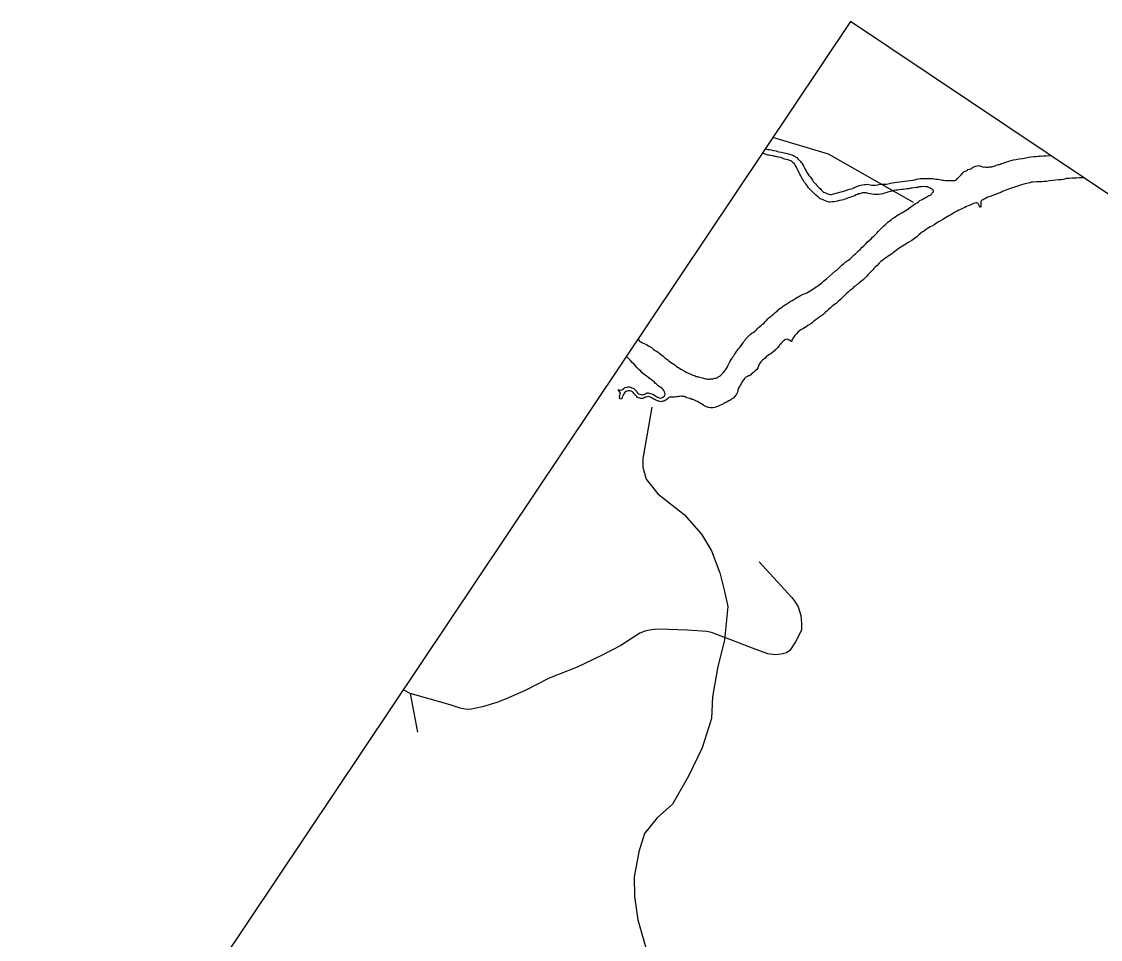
# Model space of a CAD drawing. Extents: x 1715610 to 1720914, y 798298 to 802505.
# Drawn here: x 1715843.1 to 1715901.8, y 799886.2 to 799936.1 of the extents above; entities that cross this region are included whole.
import ezdxf

# ---------------------------------------------------------------- set-up
doc = ezdxf.new("R2010")
doc.units = 0
doc.layers.add('Default', color=7, linetype='Continuous')
doc.layers.add('Prop DSN Text', color=7, linetype='Continuous')

msp = doc.modelspace()

# ---------------------------------------------------------------- linework, layer by layer
at = {"layer": 'Default'}
msp.add_line((1715864.288, 799899.607), (1715864.681, 799897.493), dxfattribs=at)
for points in [[(1715891.668, 799926.3), (1715887.028, 799928.931), (1715884.004, 799929.834)], [(1715884.831, 799928.618), (1715884.734, 799928.65), (1715884.643, 799928.668), (1715884.563, 799928.702), (1715884.435, 799928.745), (1715884.304, 799928.777), (1715884.236, 799928.797), (1715884.164, 799928.812), (1715884.109, 799928.813), (1715884, 799928.837), (1715883.877, 799928.857), (1715883.801, 799928.875), (1715883.758, 799928.885), (1715883.705, 799928.897), (1715883.643, 799928.919), (1715883.546, 799928.957), (1715883.452, 799928.991), (1715883.442, 799928.995)], [(1715883.595, 799929.224), (1715883.638, 799929.217), (1715883.745, 799929.194), (1715883.835, 799929.183), (1715883.917, 799929.161), (1715884.043, 799929.125), (1715884.185, 799929.112), (1715884.256, 799929.084), (1715884.342, 799929.069), (1715884.485, 799929.036), (1715884.622, 799929.006), (1715884.716, 799928.982), (1715884.795, 799928.966), (1715884.916, 799928.94), (1715885.038, 799928.898), (1715885.106, 799928.865), (1715885.162, 799928.837), (1715885.217, 799928.807), (1715885.265, 799928.775), (1715885.308, 799928.747), (1715885.357, 799928.707), (1715885.421, 799928.628), (1715885.49, 799928.556), (1715885.532, 799928.498), (1715885.582, 799928.439), (1715885.632, 799928.35), (1715885.691, 799928.261), (1715885.728, 799928.184), (1715885.77, 799928.113), (1715885.816, 799928.027), (1715885.858, 799927.937), (1715885.92, 799927.856), (1715885.972, 799927.779), (1715886.04, 799927.694), (1715886.113, 799927.609), (1715886.166, 799927.524), (1715886.209, 799927.456), (1715886.269, 799927.38), (1715886.336, 799927.316), (1715886.39, 799927.243), (1715886.463, 799927.169), (1715886.535, 799927.101), (1715886.6, 799927.044), (1715886.642, 799926.993), (1715886.685, 799926.945), (1715886.735, 799926.898), (1715886.781, 799926.874), (1715886.839, 799926.848), (1715886.907, 799926.816), (1715886.98, 799926.78), (1715887.047, 799926.758), (1715887.111, 799926.741), (1715887.181, 799926.744)], [(1715892.193, 799927.168), (1715892.077, 799927.161), (1715891.976, 799927.153), (1715891.899, 799927.129), (1715891.799, 799927.114), (1715891.7, 799927.099), (1715891.595, 799927.087), (1715891.515, 799927.079), (1715891.415, 799927.054), (1715891.317, 799927.05), (1715891.207, 799927.03), (1715891.102, 799927.018), (1715891.006, 799927.007), (1715890.902, 799926.995), (1715890.805, 799926.984), (1715890.699, 799926.97), (1715890.595, 799926.958), (1715890.499, 799926.928), (1715890.384, 799926.9), (1715890.263, 799926.873), (1715890.163, 799926.835), (1715890.082, 799926.808), (1715889.997, 799926.783), (1715889.886, 799926.759), (1715889.774, 799926.746), (1715889.68, 799926.74), (1715889.601, 799926.744), (1715889.514, 799926.749), (1715889.42, 799926.763), (1715889.336, 799926.771), (1715889.276, 799926.771), (1715889.203, 799926.797), (1715889.142, 799926.818), (1715889.091, 799926.826), (1715889.02, 799926.831), (1715888.954, 799926.826), (1715888.886, 799926.826), (1715888.824, 799926.805), (1715888.746, 799926.782), (1715888.675, 799926.768), (1715888.607, 799926.738), (1715888.537, 799926.716), (1715888.459, 799926.67), (1715888.368, 799926.637), (1715888.282, 799926.612), (1715888.205, 799926.579), (1715888.128, 799926.555), (1715888.028, 799926.52), (1715887.941, 799926.481), (1715887.86, 799926.453), (1715887.762, 799926.43), (1715887.638, 799926.409), (1715887.524, 799926.383), (1715887.425, 799926.368), (1715887.339, 799926.35), (1715887.237, 799926.333), (1715887.149, 799926.324), (1715887.083, 799926.328), (1715887.001, 799926.34), (1715886.914, 799926.373), (1715886.819, 799926.417), (1715886.713, 799926.465), (1715886.645, 799926.484), (1715886.587, 799926.51), (1715886.539, 799926.542), (1715886.495, 799926.591), (1715886.433, 799926.639), (1715886.391, 799926.68), (1715886.334, 799926.719), (1715886.283, 799926.775), (1715886.221, 799926.837), (1715886.161, 799926.89), (1715886.094, 799926.954), (1715886.019, 799927.028), (1715885.946, 799927.102), (1715885.905, 799927.166), (1715885.886, 799927.198), (1715885.854, 799927.253), (1715885.808, 799927.319), (1715885.734, 799927.401), (1715885.669, 799927.5), (1715885.619, 799927.57), (1715885.596, 799927.618), (1715885.561, 799927.678), (1715885.533, 799927.749), (1715885.484, 799927.85), (1715885.446, 799927.918), (1715885.406, 799928.001), (1715885.376, 799928.06), (1715885.336, 799928.142), (1715885.3, 799928.222), (1715885.251, 799928.281), (1715885.215, 799928.341), (1715885.178, 799928.408), (1715885.12, 799928.467), (1715885.079, 799928.507), (1715885.034, 799928.544), (1715884.994, 799928.564), (1715884.93, 799928.594), (1715884.831, 799928.618)], [(1715887.181, 799926.744), (1715887.253, 799926.758), (1715887.923, 799926.947), (1715888.029, 799926.971), (1715888.101, 799927.008), (1715888.18, 799927.024), (1715888.262, 799927.044), (1715888.336, 799927.07), (1715888.415, 799927.099), (1715888.477, 799927.139), (1715888.542, 799927.164), (1715888.631, 799927.193), (1715888.713, 799927.223), (1715888.795, 799927.256), (1715888.892, 799927.267), (1715888.989, 799927.277), (1715889.06, 799927.292), (1715889.154, 799927.298), (1715889.222, 799927.278), (1715889.306, 799927.258), (1715889.392, 799927.243), (1715889.486, 799927.239), (1715889.591, 799927.254), (1715889.714, 799927.273), (1715889.838, 799927.294), (1715889.973, 799927.299), (1715890.083, 799927.301), (1715890.2, 799927.311), (1715890.35, 799927.341), (1715890.493, 799927.37), (1715890.628, 799927.397), (1715890.76, 799927.41), (1715890.899, 799927.422), (1715891.045, 799927.455), (1715891.194, 799927.463), (1715891.342, 799927.489), (1715891.477, 799927.494), (1715891.601, 799927.515), (1715891.713, 799927.541), (1715891.831, 799927.574), (1715891.936, 799927.585), (1715892.03, 799927.604), (1715892.124, 799927.61), (1715892.253, 799927.608), (1715892.433, 799927.609), (1715892.606, 799927.611), (1715892.71, 799927.604), (1715892.782, 799927.598), (1715892.866, 799927.581), (1715892.963, 799927.571), (1715893.06, 799927.562), (1715893.159, 799927.545), (1715893.243, 799927.528), (1715893.315, 799927.523), (1715893.4, 799927.505), (1715893.483, 799927.505), (1715893.574, 799927.499), (1715893.665, 799927.501), (1715893.75, 799927.506), (1715893.828, 799927.507), (1715893.898, 799927.509), (1715893.946, 799927.519), (1715893.998, 799927.546), (1715894.056, 799927.603), (1715894.169, 799927.72), (1715894.266, 799927.825), (1715894.345, 799927.91), (1715894.382, 799927.947), (1715894.411, 799927.99), (1715894.464, 799928.017), (1715894.518, 799928.036), (1715894.574, 799928.06), (1715894.61, 799928.092), (1715894.724, 799928.117), (1715894.788, 799928.143), (1715894.826, 799928.167), (1715894.864, 799928.204), (1715894.94, 799928.247), (1715895.042, 799928.284), (1715895.14, 799928.3), (1715895.215, 799928.318), (1715895.272, 799928.3), (1715895.321, 799928.281), (1715895.377, 799928.272), (1715895.422, 799928.249), (1715895.474, 799928.233), (1715895.525, 799928.236), (1715895.599, 799928.225), (1715895.668, 799928.235), (1715895.742, 799928.234), (1715895.799, 799928.248), (1715895.862, 799928.249), (1715895.929, 799928.246), (1715895.984, 799928.255), (1715896.049, 799928.281), (1715896.094, 799928.306), (1715896.143, 799928.329), (1715896.225, 799928.349), (1715896.287, 799928.37), (1715896.339, 799928.374)], [(1715896.339, 799928.374), (1715896.393, 799928.394), (1715896.45, 799928.418), (1715896.533, 799928.45), (1715896.685, 799928.503), (1715896.84, 799928.549), (1715896.973, 799928.584), (1715897.1, 799928.62), (1715897.245, 799928.641), (1715897.411, 799928.674), (1715897.582, 799928.704), (1715897.773, 799928.743), (1715897.914, 799928.779), (1715898.051, 799928.789), (1715898.205, 799928.804), (1715898.337, 799928.816), (1715898.436, 799928.819), (1715898.507, 799928.833), (1715898.593, 799928.839), (1715898.643, 799928.831), (1715898.731, 799928.841), (1715898.882, 799928.851), (1715899.103, 799928.866)], [(1715900.123, 799927.615), (1715899.981, 799927.608), (1715899.879, 799927.578), (1715899.792, 799927.561), (1715899.692, 799927.546), (1715899.56, 799927.534), (1715899.403, 799927.514), (1715899.234, 799927.497), (1715899.067, 799927.484), (1715898.901, 799927.451), (1715898.771, 799927.443), (1715898.661, 799927.432), (1715898.532, 799927.423), (1715898.349, 799927.428), (1715898.178, 799927.418), (1715898.066, 799927.405), (1715897.996, 799927.383), (1715897.911, 799927.358), (1715897.805, 799927.334), (1715897.667, 799927.302), (1715897.53, 799927.27), (1715897.422, 799927.224), (1715897.319, 799927.192), (1715897.205, 799927.157), (1715897.094, 799927.123), (1715896.991, 799927.081), (1715896.882, 799927.052), (1715896.791, 799927.009), (1715896.687, 799926.977), (1715896.596, 799926.933), (1715896.509, 799926.896), (1715896.442, 799926.866), (1715895.827, 799926.637), (1715895.741, 799926.612), (1715895.665, 799926.568), (1715895.584, 799926.518), (1715895.503, 799926.49), (1715895.444, 799926.454), (1715895.38, 799926.428), (1715895.339, 799926.4), (1715895.317, 799926.346), (1715895.321, 799926.219), (1715895.326, 799926.095), (1715895.305, 799926.03), (1715895.244, 799926.114), (1715895.176, 799926.248), (1715895.109, 799926.292), (1715895.07, 799926.286), (1715894.971, 799926.27), (1715894.893, 799926.237), (1715894.812, 799926.197), (1715894.744, 799926.167), (1715894.691, 799926.14), (1715894.633, 799926.124), (1715894.543, 799926.082), (1715894.456, 799926.036), (1715894.367, 799925.994), (1715894.284, 799925.952), (1715894.213, 799925.917), (1715894.126, 799925.88), (1715894.043, 799925.838), (1715893.983, 799925.81), (1715893.924, 799925.774), (1715893.858, 799925.736), (1715893.786, 799925.689), (1715893.684, 799925.64), (1715893.588, 799925.58), (1715893.495, 799925.524), (1715893.402, 799925.465), (1715893.264, 799925.384), (1715893.135, 799925.314), (1715893.021, 799925.246), (1715892.912, 799925.175), (1715892.79, 799925.096), (1715892.661, 799925.026), (1715892.564, 799924.973), (1715892.475, 799924.924), (1715892.367, 799924.853), (1715892.25, 799924.771), (1715892.144, 799924.705), (1715892.061, 799924.632), (1715891.951, 799924.539), (1715891.841, 799924.436), (1715891.708, 799924.339), (1715891.577, 799924.246), (1715891.448, 799924.169), (1715891.337, 799924.106), (1715891.244, 799924.037), (1715891.159, 799923.993), (1715891.064, 799923.932), (1715890.971, 799923.877), (1715890.879, 799923.82), (1715890.799, 799923.773), (1715890.714, 799923.698), (1715890.621, 799923.63), (1715890.543, 799923.564), (1715890.466, 799923.501), (1715890.369, 799923.449), (1715890.279, 799923.385), (1715890.187, 799923.321)], [(1715900.932, 799927.642), (1715900.924, 799927.641), (1715900.796, 799927.645), (1715900.673, 799927.646), (1715900.518, 799927.632), (1715900.318, 799927.628), (1715900.123, 799927.615)], [(1715885.348, 799921.15), (1715885.42, 799921.196), (1715885.522, 799921.246), (1715885.615, 799921.301), (1715885.7, 799921.339), (1715885.791, 799921.36), (1715885.865, 799921.399), (1715885.94, 799921.44), (1715885.992, 799921.467), (1715886.078, 799921.512), (1715886.15, 799921.568), (1715886.232, 799921.621), (1715886.318, 799921.675), (1715886.409, 799921.731), (1715886.516, 799921.817), (1715886.615, 799921.895), (1715886.713, 799921.967), (1715886.785, 799922.036), (1715886.864, 799922.091), (1715886.928, 799922.147), (1715887.421, 799922.585), (1715887.524, 799922.667), (1715887.597, 799922.736), (1715887.668, 799922.81), (1715887.755, 799922.889), (1715887.847, 799922.974), (1715887.944, 799923.059), (1715888.051, 799923.126), (1715888.147, 799923.186), (1715888.234, 799923.265), (1715888.303, 799923.339), (1715888.38, 799923.412), (1715888.451, 799923.476), (1715888.52, 799923.538), (1715888.595, 799923.599), (1715888.666, 799923.676), (1715888.753, 799923.755), (1715888.857, 799923.849), (1715888.956, 799923.946), (1715889.05, 799924.044), (1715889.142, 799924.139), (1715889.241, 799924.236), (1715889.349, 799924.337), (1715889.437, 799924.416), (1715889.518, 799924.486), (1715889.596, 799924.571), (1715889.673, 799924.644), (1715889.742, 799924.719), (1715889.814, 799924.795), (1715889.891, 799924.881), (1715889.976, 799924.955), (1715890.054, 799925.04), (1715890.129, 799925.101), (1715890.195, 799925.171), (1715890.263, 799925.231), (1715890.338, 799925.282), (1715890.395, 799925.335), (1715890.458, 799925.388), (1715890.518, 799925.436), (1715890.584, 799925.474), (1715890.656, 799925.53), (1715890.733, 799925.574), (1715890.826, 799925.629), (1715890.924, 799925.695), (1715891.024, 799925.752), (1715891.12, 799925.802), (1715891.199, 799925.86), (1715891.297, 799925.913), (1715891.367, 799925.967), (1715891.441, 799926.016), (1715891.513, 799926.062), (1715891.57, 799926.106), (1715891.644, 799926.155), (1715891.692, 799926.204), (1715891.773, 799926.245), (1715891.855, 799926.295), (1715891.926, 799926.349), (1715892.013, 799926.408), (1715892.088, 799926.447), (1715892.17, 799926.489), (1715892.229, 799926.525), (1715892.272, 799926.559), (1715892.328, 799926.58), (1715892.383, 799926.622), (1715892.443, 799926.65), (1715892.511, 799926.68), (1715892.566, 799926.712), (1715892.614, 799926.742), (1715892.649, 799926.771), (1715892.7, 799926.848), (1715892.756, 799926.892), (1715892.753, 799926.95), (1715892.718, 799927), (1715892.665, 799927.052), (1715892.584, 799927.076), (1715892.529, 799927.106), (1715892.492, 799927.124), (1715892.425, 799927.156), (1715892.33, 799927.158), (1715892.193, 799927.168)], [(1715890.187, 799923.321), (1715890.109, 799923.266), (1715890.013, 799923.193), (1715889.89, 799923.102), (1715889.774, 799922.98), (1715889.681, 799922.872), (1715889.583, 799922.787), (1715889.511, 799922.711), (1715889.453, 799922.645), (1715889.38, 799922.567), (1715889.293, 799922.477), (1715889.192, 799922.388), (1715889.105, 799922.289), (1715889.014, 799922.193), (1715888.926, 799922.105), (1715888.85, 799922.041), (1715888.782, 799921.982), (1715888.713, 799921.94), (1715888.632, 799921.87), (1715888.552, 799921.822), (1715888.489, 799921.759), (1715888.422, 799921.71), (1715888.36, 799921.646), (1715888.309, 799921.592), (1715888.246, 799921.559), (1715888.193, 799921.512), (1715888.121, 799921.443), (1715888.028, 799921.368), (1715887.943, 799921.281), (1715887.834, 799921.181), (1715887.701, 799921.044), (1715887.57, 799920.919), (1715887.453, 799920.817), (1715887.36, 799920.758), (1715887.287, 799920.702), (1715887.238, 799920.66), (1715887.196, 799920.626), (1715887.137, 799920.57), (1715887.042, 799920.49), (1715886.939, 799920.386), (1715886.88, 799920.35), (1715886.821, 799920.294), (1715886.724, 799920.199), (1715886.621, 799920.117), (1715886.507, 799920.05), (1715886.416, 799919.974), (1715886.318, 799919.901), (1715886.222, 799919.828), (1715886.123, 799919.751), (1715886.018, 799919.677), (1715885.916, 799919.608), (1715885.816, 799919.55), (1715885.735, 799919.48), (1715885.635, 799919.433), (1715885.533, 799919.383), (1715885.451, 799919.334), (1715885.379, 799919.267), (1715885.292, 799919.168), (1715885.207, 799919.072), (1715885.161, 799919.014), (1715885.124, 799918.957), (1715885.075, 799918.885), (1715885.039, 799918.821), (1715885.041, 799918.751), (1715884.998, 799918.737), (1715884.949, 799918.78), (1715884.879, 799918.839), (1715884.784, 799918.88), (1715884.69, 799918.855), (1715884.595, 799918.774), (1715884.517, 799918.709), (1715884.463, 799918.657), (1715884.431, 799918.609), (1715884.392, 799918.573), (1715884.347, 799918.515), (1715884.286, 799918.425), (1715884.22, 799918.358), (1715884.163, 799918.302), (1715884.124, 799918.265), (1715884.076, 799918.222), (1715883.999, 799918.15), (1715883.897, 799918.08), (1715883.819, 799918.044), (1715883.734, 799917.99), (1715883.643, 799917.907), (1715883.569, 799917.825), (1715883.526, 799917.792), (1715883.448, 799917.737), (1715883.363, 799917.642), (1715883.27, 799917.512), (1715883.228, 799917.409), (1715883.198, 799917.312), (1715883.14, 799917.226), (1715883.05, 799917.142), (1715882.963, 799917.063), (1715882.874, 799917.002), (1715882.805, 799916.93), (1715882.74, 799916.885), (1715882.682, 799916.869), (1715882.629, 799916.841)], [(1715878.24, 799917.787), (1715878.297, 799917.749), (1715878.357, 799917.695), (1715878.429, 799917.648), (1715878.501, 799917.593), (1715878.592, 799917.532), (1715878.682, 799917.472), (1715878.774, 799917.394), (1715878.86, 799917.336), (1715878.935, 799917.286), (1715879.011, 799917.235), (1715879.118, 799917.18), (1715879.235, 799917.108), (1715879.332, 799917.056), (1715879.415, 799917.027), (1715879.513, 799916.99), (1715879.586, 799916.955), (1715879.659, 799916.919), (1715879.72, 799916.898), (1715879.782, 799916.879), (1715879.846, 799916.85), (1715879.91, 799916.833), (1715879.963, 799916.82), (1715880.023, 799916.806), (1715880.092, 799916.796), (1715880.191, 799916.762), (1715880.297, 799916.734), (1715880.366, 799916.714), (1715880.425, 799916.711), (1715880.48, 799916.7), (1715880.558, 799916.704), (1715880.601, 799916.707), (1715880.65, 799916.717), (1715880.744, 799916.716), (1715880.804, 799916.732), (1715880.861, 799916.746), (1715880.927, 799916.751), (1715880.979, 799916.778), (1715881.041, 799916.819), (1715881.099, 799916.855), (1715881.158, 799916.891), (1715881.218, 799916.949), (1715881.301, 799917.044), (1715881.394, 799917.151), (1715881.444, 799917.216), (1715881.488, 799917.282), (1715881.541, 799917.371), (1715881.573, 799917.45), (1715881.605, 799917.498), (1715881.632, 799917.558), (1715881.674, 799917.631), (1715881.728, 799917.733), (1715881.787, 799917.831), (1715881.841, 799917.912), (1715881.882, 799917.973), (1715881.93, 799918.036), (1715881.985, 799918.117), (1715882.039, 799918.198), (1715882.086, 799918.268), (1715882.135, 799918.341), (1715882.189, 799918.399), (1715882.251, 799918.482), (1715882.314, 799918.577), (1715882.387, 799918.666), (1715882.435, 799918.738), (1715882.479, 799918.804), (1715882.52, 799918.865), (1715882.592, 799918.941), (1715882.688, 799919.033), (1715882.792, 799919.137), (1715882.869, 799919.2), (1715882.932, 799919.243), (1715883.005, 799919.282), (1715883.061, 799919.334), (1715883.117, 799919.388), (1715883.171, 799919.446), (1715883.234, 799919.499), (1715883.297, 799919.555), (1715883.376, 799919.61), (1715883.449, 799919.679), (1715883.53, 799919.749), (1715883.595, 799919.814), (1715883.667, 799919.89), (1715883.744, 799919.976), (1715883.812, 799920.055), (1715883.891, 799920.112), (1715883.963, 799920.179), (1715884.039, 799920.24), (1715884.114, 799920.313), (1715884.199, 799920.377), (1715884.276, 799920.431), (1715884.34, 799920.506), (1715884.425, 799920.55), (1715884.518, 799920.619), (1715884.596, 799920.684), (1715884.68, 799920.736), (1715884.778, 799920.802), (1715884.874, 799920.862), (1715884.955, 799920.912), (1715885.054, 799920.967)], [(1715885.054, 799920.967), (1715885.151, 799921.032), (1715885.255, 799921.094), (1715885.348, 799921.15)], [(1715876.685, 799918.899), (1715876.727, 799918.82), (1715876.778, 799918.752), (1715876.83, 799918.718), (1715876.882, 799918.683), (1715876.95, 799918.65), (1715877.04, 799918.61), (1715877.129, 799918.58), (1715877.208, 799918.534), (1715877.273, 799918.497), (1715877.338, 799918.46), (1715877.396, 799918.434), (1715877.451, 799918.384), (1715877.519, 799918.319), (1715877.58, 799918.278), (1715877.646, 799918.234), (1715877.703, 799918.196), (1715877.772, 799918.156), (1715877.827, 799918.113), (1715877.9, 799918.057), (1715877.975, 799918.007), (1715878.048, 799917.942), (1715878.103, 799917.899), (1715878.136, 799917.856), (1715878.188, 799917.822), (1715878.24, 799917.787)], [(1715876.3, 799916.036), (1715876.251, 799916.056), (1715876.204, 799916.058), (1715876.138, 799916.063), (1715876.082, 799916.051), (1715876.036, 799916.033), (1715875.985, 799916.018), (1715875.94, 799915.96), (1715875.899, 799915.899), (1715875.866, 799915.81), (1715875.837, 799915.767), (1715875.809, 799915.704), (1715875.791, 799915.667), (1715875.768, 799915.614), (1715875.711, 799915.619), (1715875.669, 799915.69), (1715875.682, 799915.75), (1715875.671, 799915.796), (1715875.699, 799915.889), (1715875.713, 799915.942), (1715875.663, 799916.021), (1715875.591, 799916.138), (1715875.721, 799916.107), (1715875.802, 799916.114), (1715875.851, 799916.157), (1715875.899, 799916.187), (1715875.945, 799916.225), (1715875.981, 799916.25), (1715876.049, 799916.267), (1715876.116, 799916.274), (1715876.17, 799916.274), (1715876.218, 799916.285), (1715876.287, 799916.264), (1715876.342, 799916.234), (1715876.393, 799916.207), (1715876.446, 799916.184), (1715876.51, 799916.135), (1715876.559, 799916.076), (1715876.607, 799916.024), (1715876.637, 799915.975), (1715876.669, 799915.933), (1715876.725, 799915.902), (1715876.773, 799915.883), (1715876.822, 799915.864), (1715876.876, 799915.851), (1715876.921, 799915.847), (1715876.983, 799915.867), (1715877.034, 799915.882), (1715877.09, 799915.904), (1715877.13, 799915.932), (1715877.176, 799915.95), (1715877.229, 799915.948), (1715877.288, 799915.944), (1715877.357, 799915.924), (1715877.418, 799915.9), (1715877.468, 799915.873), (1715877.516, 799915.854), (1715877.593, 799915.803), (1715877.643, 799915.775), (1715877.695, 799915.741), (1715877.753, 799915.715), (1715877.818, 799915.678), (1715877.901, 799915.659), (1715877.978, 799915.682), (1715878.034, 799915.714), (1715878.067, 799915.753), (1715878.109, 799915.794), (1715878.135, 799915.823), (1715878.147, 799915.893), (1715878.133, 799915.942), (1715878.111, 799916.012), (1715878.077, 799916.077), (1715878.038, 799916.13), (1715877.983, 799916.18), (1715877.909, 799916.236), (1715877.829, 799916.289), (1715877.778, 799916.336), (1715877.738, 799916.379), (1715877.688, 799916.419), (1715877.63, 799916.465), (1715877.567, 799916.533), (1715877.478, 799916.606), (1715877.414, 799916.665), (1715877.357, 799916.703), (1715877.302, 799916.734), (1715877.259, 799916.782), (1715877.197, 799916.824), (1715877.143, 799916.866), (1715877.067, 799916.916), (1715876.996, 799916.964), (1715876.906, 799917.044), (1715876.822, 799917.124), (1715876.727, 799917.219), (1715876.63, 799917.311), (1715876.536, 799917.416), (1715876.458, 799917.504), (1715876.378, 799917.59), (1715876.274, 799917.703), (1715876.176, 799917.801), (1715876.104, 799917.879)], [(1715876.104, 799917.879), (1715876.042, 799917.938)], [(1715882.629, 799916.841), (1715882.561, 799916.812), (1715882.508, 799916.785), (1715882.48, 799916.742), (1715882.422, 799916.686), (1715882.362, 799916.595), (1715882.319, 799916.532), (1715882.283, 799916.448), (1715882.236, 799916.369), (1715882.186, 799916.294), (1715882.145, 799916.21), (1715882.11, 799916.116), (1715882.096, 799916.024), (1715882.065, 799915.947), (1715882.035, 799915.872), (1715881.979, 799915.808), (1715881.939, 799915.749), (1715881.9, 799915.713), (1715881.86, 799915.672), (1715881.785, 799915.621), (1715881.725, 799915.573), (1715881.669, 799915.541), (1715881.617, 799915.514), (1715881.516, 799915.457), (1715881.404, 799915.401), (1715881.344, 799915.373), (1715881.303, 799915.344), (1715881.231, 799915.317), (1715881.154, 799915.274), (1715881.075, 799915.238), (1715881.032, 799915.205), (1715880.936, 799915.184), (1715880.86, 799915.153), (1715880.745, 799915.135), (1715880.625, 799915.14), (1715880.515, 799915.152), (1715880.463, 799915.167), (1715880.401, 799915.186), (1715880.328, 799915.221), (1715880.257, 799915.269), (1715880.119, 799915.349), (1715879.984, 799915.426), (1715879.904, 799915.479), (1715879.849, 799915.5), (1715879.779, 799915.54), (1715879.713, 799915.564), (1715879.672, 799915.585), (1715879.599, 799915.598), (1715879.504, 799915.642), (1715879.401, 799915.672), (1715879.334, 799915.687), (1715879.294, 799915.707), (1715879.248, 799915.732), (1715879.196, 799915.747), (1715879.125, 799915.752), (1715879.076, 799915.772), (1715879.026, 799915.769), (1715878.945, 799915.761), (1715878.889, 799915.759), (1715878.83, 799915.743), (1715878.774, 799915.732), (1715878.723, 799915.727), (1715878.657, 799915.721), (1715878.592, 799915.716), (1715878.502, 799915.724), (1715878.416, 799915.72), (1715878.363, 799915.693), (1715878.321, 799915.659), (1715878.264, 799915.615), (1715878.205, 799915.579), (1715878.159, 799915.532), (1715878.079, 799915.503), (1715878.029, 799915.491), (1715877.97, 799915.475), (1715877.918, 799915.467), (1715877.879, 799915.473), (1715877.823, 799915.491), (1715877.771, 799915.504), (1715877.731, 799915.517), (1715877.649, 799915.559), (1715877.591, 799915.585), (1715877.531, 799915.608), (1715877.45, 799915.672), (1715877.386, 799915.699), (1715877.34, 799915.723), (1715877.266, 799915.747), (1715877.193, 799915.74), (1715877.121, 799915.726), (1715877.067, 799915.716), (1715877.015, 799915.689), (1715876.97, 799915.663), (1715876.931, 799915.647), (1715876.832, 799915.651), (1715876.774, 799915.657), (1715876.691, 799915.677), (1715876.655, 799915.707), (1715876.608, 799915.749), (1715876.566, 799915.789), (1715876.533, 799915.832), (1715876.5, 799915.854)], [(1715876.5, 799915.854), (1715876.46, 799915.906), (1715876.41, 799915.976), (1715876.366, 799916.012), (1715876.3, 799916.036)], [(1715877.423, 799915.17), (1715877.152, 799913.613), (1715876.943, 799912.384), (1715876.939, 799911.915), (1715877.124, 799911.259), (1715877.744, 799910.469), (1715879.179, 799909.331), (1715880.132, 799908.259), (1715880.676, 799907.358), (1715881.124, 799906.162), (1715881.379, 799905.143), (1715881.562, 799904.334), (1715881.372, 799902.513), (1715881.004, 799900.972), (1715880.731, 799899.416), (1715880.671, 799898.249), (1715880.158, 799896.649), (1715879.418, 799895.1), (1715878.542, 799893.588), (1715877.714, 799892.838), (1715877.028, 799891.988), (1715876.714, 799890.99), (1715876.471, 799889.629), (1715876.482, 799888.564), (1715876.66, 799887.286), (1715877.102, 799885.772)], [(1715883.261, 799906.765), (1715885.036, 799904.818), (1715885.208, 799904.601), (1715885.382, 799904.314), (1715885.539, 799903.84), (1715885.568, 799903.399), (1715885.572, 799903.242), (1715885.561, 799903.04), (1715885.242, 799902.408), (1715884.925, 799901.943), (1715884.743, 799901.819), (1715884.465, 799901.732), (1715884.127, 799901.7), (1715883.738, 799901.753), (1715882.9, 799902.06), (1715881.48, 799902.61), (1715880.672, 799902.923), (1715880.422, 799902.976), (1715879.347, 799903.048), (1715877.82, 799903.105), (1715877.546, 799903.087), (1715877.319, 799903.037), (1715877.094, 799903.002), (1715876.77, 799902.873), (1715875.738, 799902.208), (1715874.688, 799901.663), (1715873.363, 799901.04), (1715871.849, 799900.443), (1715870.544, 799899.762), (1715869.503, 799899.304), (1715868.989, 799899.107), (1715868.209, 799898.877), (1715867.527, 799898.734), (1715867.278, 799898.752), (1715867.002, 799898.806), (1715866.453, 799898.99), (1715864.288, 799899.607)], [(1715864.288, 799899.607), (1715863.898, 799899.794)]]:
    msp.add_lwpolyline(points, dxfattribs=at)
at = {"layer": 'Prop DSN Text'}
msp.add_lwpolyline([(1715972.317, 799278.019), (1716250.513, 799693.662), (1715888.228, 799936.145), (1715610.032, 799520.501)], close=True, dxfattribs=at)

doc.saveas('drawing.dxf')
